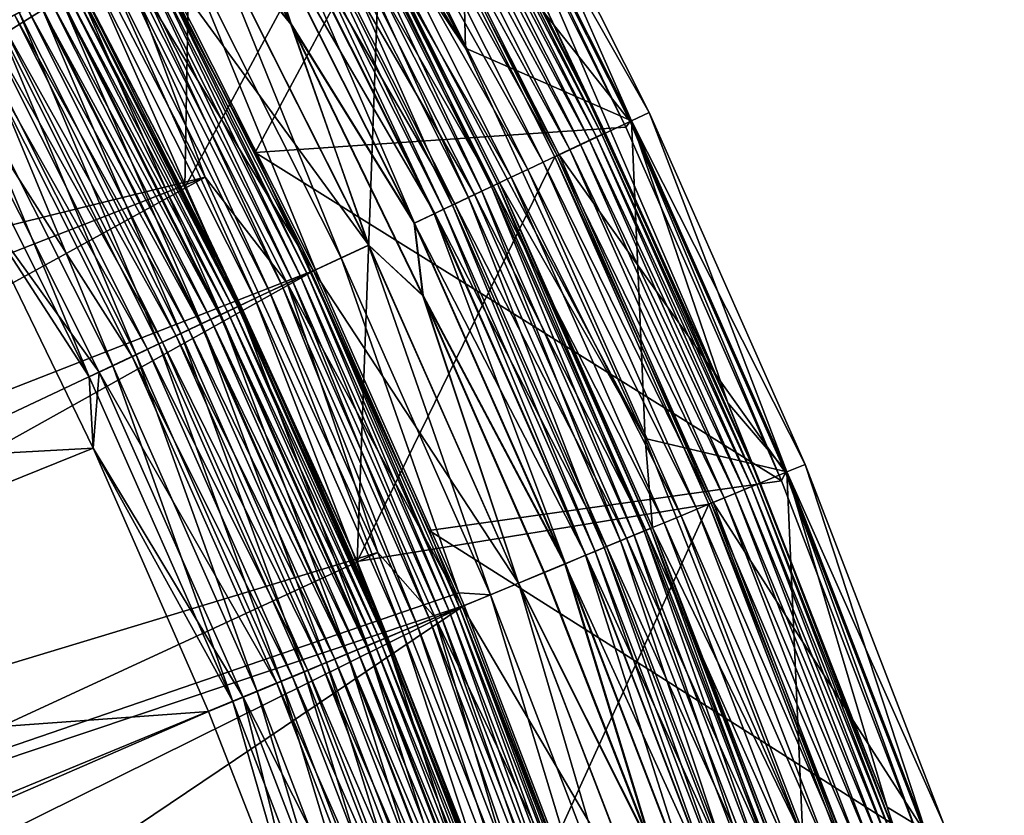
# Model space of a CAD drawing. Header units: metres. Extents: x -901 to 901, y -486 to 401.
# Tile 348 of 362: x 865 to 890, y 268 to 289. Entities that reach past the tile are written whole.
import ezdxf

# ---------------------------------------------------------------- set-up
doc = ezdxf.new("R2010")
doc.units = ezdxf.units.M

msp = doc.modelspace()

# ---------------------------------------------------------------- linework, layer by layer
at = {"layer": 'top'}
for points in [[(869.498901, 284.24292, -613.111694), (869.813538, 302.077301, -107.279144), (866.165222, 290.666473, -613.111694)], [(874.582458, 293.659027, -107.279144), (869.813538, 302.077301, -107.279144), (869.498901, 284.24292, -613.111694)], [(876.45105, 294.657776, -98), (874.687134, 293.714966, -98), (880.8479, 285.922729, -98)], [(880.742249, 285.774872, -107.314049), (876.346313, 294.567963, -107.314049), (876.45105, 294.657776, -98)], [(880.8479, 285.922729, -98), (880.742249, 285.774872, -107.314049), (876.45105, 294.657776, -98)], [(871.290894, 285.130371, -613.146606), (867.921997, 291.621796, -613.146606), (876.346313, 294.567963, -107.314049)], [(871.290894, 285.130371, -613.146606), (876.346313, 294.567963, -107.314049), (880.742249, 285.774872, -107.314049)], [(873.888, 274.713715, -613.111694), (874.582458, 293.659027, -107.279144), (869.498901, 284.24292, -613.111694)], [(878.932556, 285.016846, -107.279144), (874.582458, 293.659027, -107.279144), (873.888, 274.713715, -613.111694)], [(879.039856, 285.067627, -98), (874.687134, 293.714966, -98), (874.582458, 293.659027, -107.279144)], [(878.932556, 285.016846, -107.279144), (879.039856, 285.067627, -98), (874.582458, 293.659027, -107.279144)], [(874.687134, 293.714966, -98), (879.039856, 285.067627, -98), (880.8479, 285.922729, -98)], [(867.921997, 291.621796, -613.146606), (871.290894, 285.130371, -613.146606), (868.511658, 290.433136, -613.819397)], [(869.498901, 284.24292, -613.111694), (866.165222, 290.666473, -613.111694), (866.75946, 289.496399, -613.591614)], [(868.261169, 290.299225, -615.142639), (868.414551, 290.381226, -614.487244), (872.458496, 281.966705, -615.142639)], [(872.615723, 282.041107, -614.487244), (868.414551, 290.381226, -614.487244), (868.511658, 290.433136, -613.819397)], [(872.458496, 281.966705, -615.142639), (868.414551, 290.381226, -614.487244), (872.615723, 282.041107, -614.487244)], [(868.511658, 290.433136, -613.819397), (871.290894, 285.130371, -613.146606), (872.71521, 282.088165, -613.819397)], [(872.71521, 282.088165, -613.819397), (872.615723, 282.041107, -614.487244), (868.511658, 290.433136, -613.819397)], [(867.790344, 290.047485, -616.387024), (868.052551, 290.187714, -615.778259), (871.97583, 281.738403, -616.387024)], [(868.052551, 290.187714, -615.778259), (868.261169, 290.299225, -615.142639), (872.24469, 281.86557, -615.778259)], [(868.052551, 290.187714, -615.778259), (872.24469, 281.86557, -615.778259), (871.97583, 281.738403, -616.387024)], [(868.261169, 290.299225, -615.142639), (872.458496, 281.966705, -615.142639), (872.24469, 281.86557, -615.778259)], [(867.116943, 289.6875, -617.502808), (867.477356, 289.880188, -616.963562), (871.285583, 281.411896, -617.502808)], [(867.477356, 289.880188, -616.963562), (867.790344, 290.047485, -616.387024), (871.655029, 281.586639, -616.963562)], [(867.477356, 289.880188, -616.963562), (871.655029, 281.586639, -616.963562), (871.285583, 281.411896, -617.502808)], [(867.790344, 290.047485, -616.387024), (871.97583, 281.738403, -616.387024), (871.655029, 281.586639, -616.963562)], [(866.712341, 289.471161, -617.999878), (867.116943, 289.6875, -617.502808), (870.87085, 281.215698, -617.999878)], [(867.116943, 289.6875, -617.502808), (871.285583, 281.411896, -617.502808), (870.87085, 281.215698, -617.999878)], [(866.266968, 289.233093, -618.449951), (866.712341, 289.471161, -617.999878), (870.414368, 280.999756, -618.449951)], [(870.736023, 281.151947, -614.5354), (866.580811, 289.400879, -614.5354), (866.432068, 289.32132, -614.98877)], [(870.848206, 281.204987, -614.067932), (866.690247, 289.459381, -614.067932), (866.580811, 289.400879, -614.5354)], [(870.736023, 281.151947, -614.5354), (870.848206, 281.204987, -614.067932), (866.580811, 289.400879, -614.5354)], [(870.919189, 281.238556, -613.591614), (866.75946, 289.496399, -613.591614), (866.690247, 289.459381, -614.067932)], [(870.848206, 281.204987, -614.067932), (870.919189, 281.238556, -613.591614), (866.690247, 289.459381, -614.067932)], [(866.712341, 289.471161, -617.999878), (870.87085, 281.215698, -617.999878), (870.414368, 280.999756, -618.449951)], [(870.919189, 281.238556, -613.591614), (869.498901, 284.24292, -613.111694), (866.75946, 289.496399, -613.591614)], [(865.785156, 288.975494, -618.849182), (866.266968, 289.233093, -618.449951), (869.920471, 280.766144, -618.849182)], [(870.391785, 280.989105, -615.422974), (866.244995, 289.221313, -615.422974), (866.02179, 289.10199, -615.834167)], [(870.583557, 281.079803, -614.98877), (866.432068, 289.32132, -614.98877), (866.244995, 289.221313, -615.422974)], [(870.583557, 281.079803, -614.98877), (866.244995, 289.221313, -615.422974), (870.391785, 280.989105, -615.422974)], [(866.266968, 289.233093, -618.449951), (870.414368, 280.999756, -618.449951), (869.920471, 280.766144, -618.849182)], [(870.736023, 281.151947, -614.5354), (866.432068, 289.32132, -614.98877), (870.583557, 281.079803, -614.98877)], [(865.271362, 288.700806, -619.19397), (865.785156, 288.975494, -618.849182), (869.393799, 280.516998, -619.19397)], [(869.899475, 280.756195, -616.218872), (865.764709, 288.964539, -616.218872), (865.476074, 288.810242, -616.573364)], [(865.764709, 288.964539, -616.218872), (870.162964, 280.880859, -615.834167), (866.02179, 289.10199, -615.834167)], [(870.162964, 280.880859, -615.834167), (865.764709, 288.964539, -616.218872), (869.899475, 280.756195, -616.218872)], [(865.785156, 288.975494, -618.849182), (869.920471, 280.766144, -618.849182), (869.393799, 280.516998, -619.19397)], [(866.02179, 289.10199, -615.834167), (870.162964, 280.880859, -615.834167), (870.391785, 280.989105, -615.422974)], [(864.730042, 288.411377, -619.480652), (865.271362, 288.700806, -619.19397), (868.838867, 280.254517, -619.480652)], [(869.278015, 280.46225, -616.894409), (865.158447, 288.640442, -616.894409), (864.814819, 288.456696, -617.179138)], [(869.603638, 280.616272, -616.573364), (865.476074, 288.810242, -616.573364), (865.158447, 288.640442, -616.894409)], [(869.603638, 280.616272, -616.573364), (865.158447, 288.640442, -616.894409), (869.278015, 280.46225, -616.894409)], [(865.271362, 288.700806, -619.19397), (869.393799, 280.516998, -619.19397), (868.838867, 280.254517, -619.480652)], [(869.899475, 280.756195, -616.218872), (865.476074, 288.810242, -616.573364), (869.603638, 280.616272, -616.573364)], [(864.165955, 288.109833, -619.706055), (864.730042, 288.411377, -619.480652), (868.260681, 279.980988, -619.706055)], [(864.448303, 288.260773, -617.425049), (868.925781, 280.295624, -617.179138), (864.814819, 288.456696, -617.179138)], [(864.730042, 288.411377, -619.480652), (868.838867, 280.254517, -619.480652), (868.260681, 279.980988, -619.706055)], [(864.814819, 288.456696, -617.179138), (868.925781, 280.295624, -617.179138), (869.278015, 280.46225, -616.894409)], [(863.585388, 287.799408, -619.86853), (864.165955, 288.109833, -619.706055), (867.665527, 279.699463, -619.86853)], [(868.55011, 280.11792, -617.425049), (864.448303, 288.260773, -617.425049), (864.062195, 288.054352, -617.629578)], [(864.165955, 288.109833, -619.706055), (868.260681, 279.980988, -619.706055), (867.665527, 279.699463, -619.86853)], [(868.925781, 280.295624, -617.179138), (864.448303, 288.260773, -617.425049), (868.55011, 280.11792, -617.425049)], [(868.154297, 279.930695, -617.629578), (864.062195, 288.054352, -617.629578), (863.245728, 287.617859, -617.90625)], [(868.55011, 280.11792, -617.425049), (864.062195, 288.054352, -617.629578), (868.154297, 279.930695, -617.629578)], [(862.994812, 287.483704, -619.966919), (863.585388, 287.799408, -619.86853), (867.060181, 279.413116, -619.966919)], [(863.959656, 284.185486, -618), (867.317383, 279.53479, -617.90625), (863.245728, 287.617859, -617.90625)], [(863.245728, 287.617859, -617.90625), (867.317383, 279.53479, -617.90625), (868.154297, 279.930695, -617.629578)], [(863.585388, 287.799408, -619.86853), (867.665527, 279.699463, -619.86853), (867.060181, 279.413116, -619.966919)], [(867.060181, 279.413116, -619.966919), (863.959656, 284.185486, -620), (862.994812, 287.483704, -619.966919)], [(880.8479, 285.922729, -98), (879.039856, 285.067627, -98), (884.810852, 276.982483, -98)], [(884.706909, 276.770447, -107.314049), (880.742249, 285.774872, -107.314049), (880.8479, 285.922729, -98)], [(884.810852, 276.982483, -98), (884.706909, 276.770447, -107.314049), (880.8479, 285.922729, -98)], [(884.706909, 276.770447, -107.314049), (871.290894, 285.130371, -613.146606), (880.742249, 285.774872, -107.314049)], [(871.290894, 285.130371, -613.146606), (875.726929, 275.499268, -613.146606), (872.71521, 282.088165, -613.819397)], [(875.726929, 275.499268, -613.146606), (871.290894, 285.130371, -613.146606), (884.706909, 276.770447, -107.314049)], [(882.853394, 276.171661, -107.279144), (878.932556, 285.016846, -107.279144), (873.888, 274.713715, -613.111694)], [(882.963013, 276.217102, -98), (879.039856, 285.067627, -98), (878.932556, 285.016846, -107.279144)], [(882.853394, 276.171661, -107.279144), (882.963013, 276.217102, -98), (878.932556, 285.016846, -107.279144)], [(879.039856, 285.067627, -98), (882.963013, 276.217102, -98), (884.810852, 276.982483, -98)], [(863.959656, 284.185486, -620), (867.162903, 277.598694, -620), (842.662476, 276.2547, -620)], [(867.162903, 277.598694, -618), (863.959656, 284.185486, -618), (842.662476, 276.2547, -618)], [(867.162903, 277.598694, -620), (863.959656, 284.185486, -620), (867.060181, 279.413116, -619.966919)], [(863.959656, 284.185486, -618), (867.162903, 277.598694, -618), (867.317383, 279.53479, -617.90625)], [(873.888, 274.713715, -613.111694), (869.498901, 284.24292, -613.111694), (870.919189, 281.238556, -613.591614)], [(876.400513, 273.49881, -614.487244), (872.615723, 282.041107, -614.487244), (872.71521, 282.088165, -613.819397)], [(872.71521, 282.088165, -613.819397), (875.726929, 275.499268, -613.146606), (876.502197, 273.540924, -613.819397)], [(876.502197, 273.540924, -613.819397), (876.400513, 273.49881, -614.487244), (872.71521, 282.088165, -613.819397)], [(871.97583, 281.738403, -616.387024), (872.24469, 281.86557, -615.778259), (875.746521, 273.227936, -616.387024)], [(872.24469, 281.86557, -615.778259), (872.458496, 281.966705, -615.142639), (876.02124, 273.341736, -615.778259)], [(872.24469, 281.86557, -615.778259), (876.02124, 273.341736, -615.778259), (875.746521, 273.227936, -616.387024)], [(876.239807, 273.432251, -615.142639), (872.458496, 281.966705, -615.142639), (872.615723, 282.041107, -614.487244)], [(876.02124, 273.341736, -615.778259), (872.458496, 281.966705, -615.142639), (876.239807, 273.432251, -615.142639)], [(876.400513, 273.49881, -614.487244), (876.239807, 273.432251, -615.142639), (872.615723, 282.041107, -614.487244)], [(871.285583, 281.411896, -617.502808), (871.655029, 281.586639, -616.963562), (875.041077, 272.93573, -617.502808)], [(871.655029, 281.586639, -616.963562), (871.97583, 281.738403, -616.387024), (875.41864, 273.092102, -616.963562)], [(871.655029, 281.586639, -616.963562), (875.41864, 273.092102, -616.963562), (875.041077, 272.93573, -617.502808)], [(871.97583, 281.738403, -616.387024), (875.746521, 273.227936, -616.387024), (875.41864, 273.092102, -616.963562)], [(870.87085, 281.215698, -617.999878), (871.285583, 281.411896, -617.502808), (874.617188, 272.760132, -617.999878)], [(871.285583, 281.411896, -617.502808), (875.041077, 272.93573, -617.502808), (874.617188, 272.760132, -617.999878)], [(874.323547, 272.638519, -614.98877), (870.583557, 281.079803, -614.98877), (870.391785, 280.989105, -615.422974)], [(870.414368, 280.999756, -618.449951), (870.87085, 281.215698, -617.999878), (874.150635, 272.566895, -618.449951)], [(874.479431, 272.703064, -614.5354), (870.736023, 281.151947, -614.5354), (870.583557, 281.079803, -614.98877)], [(874.479431, 272.703064, -614.5354), (870.583557, 281.079803, -614.98877), (874.323547, 272.638519, -614.98877)], [(874.594055, 272.750549, -614.067932), (870.848206, 281.204987, -614.067932), (870.736023, 281.151947, -614.5354)], [(874.479431, 272.703064, -614.5354), (874.594055, 272.750549, -614.067932), (870.736023, 281.151947, -614.5354)], [(874.666626, 272.780609, -613.591614), (870.919189, 281.238556, -613.591614), (870.848206, 281.204987, -614.067932)], [(874.594055, 272.750549, -614.067932), (874.666626, 272.780609, -613.591614), (870.848206, 281.204987, -614.067932)], [(870.87085, 281.215698, -617.999878), (874.617188, 272.760132, -617.999878), (874.150635, 272.566895, -618.449951)], [(874.666626, 272.780609, -613.591614), (873.888, 274.713715, -613.111694), (870.919189, 281.238556, -613.591614)], [(873.893738, 272.46048, -615.834167), (870.162964, 280.880859, -615.834167), (869.899475, 280.756195, -616.218872)], [(869.920471, 280.766144, -618.849182), (870.414368, 280.999756, -618.449951), (873.645874, 272.357819, -618.849182)], [(870.162964, 280.880859, -615.834167), (874.127625, 272.557343, -615.422974), (870.391785, 280.989105, -615.422974)], [(874.127625, 272.557343, -615.422974), (870.162964, 280.880859, -615.834167), (873.893738, 272.46048, -615.834167)], [(870.391785, 280.989105, -615.422974), (874.127625, 272.557343, -615.422974), (874.323547, 272.638519, -614.98877)], [(870.414368, 280.999756, -618.449951), (874.150635, 272.566895, -618.449951), (873.645874, 272.357819, -618.849182)], [(873.322083, 272.223694, -616.573364), (869.603638, 280.616272, -616.573364), (869.278015, 280.46225, -616.894409)], [(869.393799, 280.516998, -619.19397), (869.920471, 280.766144, -618.849182), (873.107605, 272.134857, -619.19397)], [(873.624451, 272.348907, -616.218872), (869.899475, 280.756195, -616.218872), (869.603638, 280.616272, -616.573364)], [(873.624451, 272.348907, -616.218872), (869.603638, 280.616272, -616.573364), (873.322083, 272.223694, -616.573364)], [(873.893738, 272.46048, -615.834167), (869.899475, 280.756195, -616.218872), (873.624451, 272.348907, -616.218872)], [(869.920471, 280.766144, -618.849182), (873.645874, 272.357819, -618.849182), (873.107605, 272.134857, -619.19397)], [(868.838867, 280.254517, -619.480652), (869.393799, 280.516998, -619.19397), (872.540466, 271.899933, -619.480652)], [(868.925781, 280.295624, -617.179138), (872.989319, 272.085846, -616.894409), (869.278015, 280.46225, -616.894409)], [(869.278015, 280.46225, -616.894409), (872.989319, 272.085846, -616.894409), (873.322083, 272.223694, -616.573364)], [(869.393799, 280.516998, -619.19397), (873.107605, 272.134857, -619.19397), (872.540466, 271.899933, -619.480652)], [(872.245361, 271.777679, -617.425049), (868.55011, 280.11792, -617.425049), (868.154297, 279.930695, -617.629578)], [(868.260681, 279.980988, -619.706055), (868.838867, 280.254517, -619.480652), (871.949524, 271.655151, -619.706055)], [(872.629272, 271.936707, -617.179138), (868.925781, 280.295624, -617.179138), (868.55011, 280.11792, -617.425049)], [(872.629272, 271.936707, -617.179138), (868.55011, 280.11792, -617.425049), (872.245361, 271.777679, -617.425049)], [(868.838867, 280.254517, -619.480652), (872.540466, 271.899933, -619.480652), (871.949524, 271.655151, -619.706055)], [(872.989319, 272.085846, -616.894409), (868.925781, 280.295624, -617.179138), (872.629272, 271.936707, -617.179138)], [(867.317383, 279.53479, -617.90625), (871.84082, 271.610138, -617.629578), (868.154297, 279.930695, -617.629578)], [(867.665527, 279.699463, -619.86853), (868.260681, 279.980988, -619.706055), (871.341309, 271.403229, -619.86853)], [(868.154297, 279.930695, -617.629578), (871.84082, 271.610138, -617.629578), (872.245361, 271.777679, -617.425049)], [(868.260681, 279.980988, -619.706055), (871.949524, 271.655151, -619.706055), (871.341309, 271.403229, -619.86853)], [(867.060181, 279.413116, -619.966919), (867.665527, 279.699463, -619.86853), (870.722656, 271.146942, -619.966919)], [(867.665527, 279.699463, -619.86853), (871.341309, 271.403229, -619.86853), (870.722656, 271.146942, -619.966919)], [(870.722656, 271.146942, -619.966919), (867.162903, 277.598694, -620), (867.060181, 279.413116, -619.966919)], [(867.162903, 277.598694, -618), (870.985474, 271.255829, -617.90625), (867.317383, 279.53479, -617.90625)], [(867.317383, 279.53479, -617.90625), (870.985474, 271.255829, -617.90625), (871.84082, 271.610138, -617.629578)], [(842.662476, 276.2547, -620), (867.162903, 277.598694, -620), (846.2323, 269.16272, -620)], [(867.162903, 277.598694, -618), (842.662476, 276.2547, -618), (846.2323, 269.16272, -618)], [(867.162903, 277.598694, -620), (870.100403, 270.889221, -620), (846.2323, 269.16272, -620)], [(870.100403, 270.889221, -618), (867.162903, 277.598694, -618), (846.2323, 269.16272, -618)], [(870.722656, 271.146942, -619.966919), (870.100403, 270.889221, -620), (867.162903, 277.598694, -620)], [(867.162903, 277.598694, -618), (870.100403, 270.889221, -618), (870.985474, 271.255829, -617.90625)], [(884.810852, 276.982483, -98), (882.963013, 276.217102, -98), (888.330261, 267.858521, -98)], [(888.230835, 267.586029, -107.314049), (884.706909, 276.770447, -107.314049), (884.810852, 276.982483, -98)], [(888.330261, 267.858521, -98), (888.230835, 267.586029, -107.314049), (884.810852, 276.982483, -98)], [(888.230835, 267.586029, -107.314049), (875.726929, 275.499268, -613.146606), (884.706909, 276.770447, -107.314049)], [(882.853394, 276.171661, -107.279144), (873.888, 274.713715, -613.111694), (877.739563, 264.954834, -613.111694)], [(886.335388, 267.144714, -107.279144), (882.853394, 276.171661, -107.279144), (877.739563, 264.954834, -613.111694)], [(886.447144, 267.184723, -98), (882.963013, 276.217102, -98), (882.853394, 276.171661, -107.279144)], [(886.335388, 267.144714, -107.279144), (886.447144, 267.184723, -98), (882.853394, 276.171661, -107.279144)], [(882.963013, 276.217102, -98), (886.447144, 267.184723, -98), (888.330261, 267.858521, -98)], [(875.726929, 275.499268, -613.146606), (879.619629, 265.636017, -613.146606), (876.502197, 273.540924, -613.819397)], [(879.619629, 265.636017, -613.146606), (875.726929, 275.499268, -613.146606), (888.230835, 267.586029, -107.314049)], [(877.739563, 264.954834, -613.111694), (873.888, 274.713715, -613.111694), (874.666626, 272.780609, -613.591614)], [(875.746521, 273.227936, -616.387024), (876.02124, 273.341736, -615.778259), (879.091003, 264.535156, -616.387024)], [(879.370972, 264.635315, -615.778259), (876.02124, 273.341736, -615.778259), (876.239807, 273.432251, -615.142639)], [(879.091003, 264.535156, -616.387024), (876.02124, 273.341736, -615.778259), (879.370972, 264.635315, -615.778259)], [(879.593628, 264.714966, -615.142639), (876.239807, 273.432251, -615.142639), (876.400513, 273.49881, -614.487244)], [(876.239807, 273.432251, -615.142639), (879.593628, 264.714966, -615.142639), (879.370972, 264.635315, -615.778259)], [(879.757446, 264.77356, -614.487244), (876.400513, 273.49881, -614.487244), (876.502197, 273.540924, -613.819397)], [(879.757446, 264.77356, -614.487244), (879.593628, 264.714966, -615.142639), (876.400513, 273.49881, -614.487244)], [(876.502197, 273.540924, -613.819397), (879.619629, 265.636017, -613.146606), (879.861084, 264.810638, -613.819397)], [(879.861084, 264.810638, -613.819397), (879.757446, 264.77356, -614.487244), (876.502197, 273.540924, -613.819397)], [(875.041077, 272.93573, -617.502808), (875.41864, 273.092102, -616.963562), (878.372009, 264.277985, -617.502808)], [(875.41864, 273.092102, -616.963562), (875.746521, 273.227936, -616.387024), (878.756836, 264.415619, -616.963562)], [(875.41864, 273.092102, -616.963562), (878.756836, 264.415619, -616.963562), (878.372009, 264.277985, -617.502808)], [(875.746521, 273.227936, -616.387024), (879.091003, 264.535156, -616.387024), (878.756836, 264.415619, -616.963562)], [(874.617188, 272.760132, -617.999878), (875.041077, 272.93573, -617.502808), (877.940063, 264.123444, -617.999878)], [(875.041077, 272.93573, -617.502808), (878.372009, 264.277985, -617.502808), (877.940063, 264.123444, -617.999878)], [(873.645874, 272.357819, -618.849182), (874.150635, 272.566895, -618.449951), (876.950195, 263.769379, -618.849182)], [(877.441101, 263.944977, -615.422974), (874.127625, 272.557343, -615.422974), (873.893738, 272.46048, -615.834167)], [(874.127625, 272.557343, -615.422974), (877.640808, 264.016418, -614.98877), (874.323547, 272.638519, -614.98877)], [(877.640808, 264.016418, -614.98877), (874.127625, 272.557343, -615.422974), (877.441101, 263.944977, -615.422974)], [(874.150635, 272.566895, -618.449951), (874.617188, 272.760132, -617.999878), (877.4646, 263.953369, -618.449951)], [(874.150635, 272.566895, -618.449951), (877.4646, 263.953369, -618.449951), (876.950195, 263.769379, -618.849182)], [(877.799683, 264.073242, -614.5354), (874.479431, 272.703064, -614.5354), (874.323547, 272.638519, -614.98877)], [(874.323547, 272.638519, -614.98877), (877.640808, 264.016418, -614.98877), (877.799683, 264.073242, -614.5354)], [(874.479431, 272.703064, -614.5354), (877.916504, 264.115021, -614.067932), (874.594055, 272.750549, -614.067932)], [(877.916504, 264.115021, -614.067932), (874.479431, 272.703064, -614.5354), (877.799683, 264.073242, -614.5354)], [(874.594055, 272.750549, -614.067932), (877.990417, 264.141479, -613.591614), (874.666626, 272.780609, -613.591614)], [(877.916504, 264.115021, -614.067932), (877.990417, 264.141479, -613.591614), (874.594055, 272.750549, -614.067932)], [(874.617188, 272.760132, -617.999878), (877.940063, 264.123444, -617.999878), (877.4646, 263.953369, -618.449951)], [(877.990417, 264.141479, -613.591614), (877.739563, 264.954834, -613.111694), (874.666626, 272.780609, -613.591614)], [(873.107605, 272.134857, -619.19397), (873.645874, 272.357819, -618.849182), (876.401611, 263.573151, -619.19397)], [(876.928284, 263.761536, -616.218872), (873.624451, 272.348907, -616.218872), (873.322083, 272.223694, -616.573364)], [(877.202759, 263.859741, -615.834167), (873.893738, 272.46048, -615.834167), (873.624451, 272.348907, -616.218872)], [(877.202759, 263.859741, -615.834167), (873.624451, 272.348907, -616.218872), (876.928284, 263.761536, -616.218872)], [(873.645874, 272.357819, -618.849182), (876.950195, 263.769379, -618.849182), (876.401611, 263.573151, -619.19397)], [(877.441101, 263.944977, -615.422974), (873.893738, 272.46048, -615.834167), (877.202759, 263.859741, -615.834167)], [(872.540466, 271.899933, -619.480652), (873.107605, 272.134857, -619.19397), (875.823669, 263.366394, -619.480652)], [(876.281067, 263.530029, -616.894409), (872.989319, 272.085846, -616.894409), (872.629272, 271.936707, -617.179138)], [(872.989319, 272.085846, -616.894409), (876.620178, 263.651337, -616.573364), (873.322083, 272.223694, -616.573364)], [(876.620178, 263.651337, -616.573364), (872.989319, 272.085846, -616.894409), (876.281067, 263.530029, -616.894409)], [(873.107605, 272.134857, -619.19397), (876.401611, 263.573151, -619.19397), (875.823669, 263.366394, -619.480652)], [(873.322083, 272.223694, -616.573364), (876.620178, 263.651337, -616.573364), (876.928284, 263.761536, -616.218872)], [(871.949524, 271.655151, -619.706055), (872.540466, 271.899933, -619.480652), (875.221436, 263.15097, -619.706055)], [(875.914185, 263.398773, -617.179138), (872.629272, 271.936707, -617.179138), (872.245361, 271.777679, -617.425049)], [(872.540466, 271.899933, -619.480652), (875.823669, 263.366394, -619.480652), (875.221436, 263.15097, -619.706055)], [(876.281067, 263.530029, -616.894409), (872.629272, 271.936707, -617.179138), (875.914185, 263.398773, -617.179138)], [(870.985474, 271.255829, -617.90625), (875.110657, 263.111359, -617.629578), (871.84082, 271.610138, -617.629578)], [(871.341309, 271.403229, -619.86853), (871.949524, 271.655151, -619.706055), (874.601563, 262.92926, -619.86853)], [(871.84082, 271.610138, -617.629578), (875.522888, 263.25882, -617.425049), (872.245361, 271.777679, -617.425049)], [(871.84082, 271.610138, -617.629578), (875.110657, 263.111359, -617.629578), (875.522888, 263.25882, -617.425049)], [(871.949524, 271.655151, -619.706055), (875.221436, 263.15097, -619.706055), (874.601563, 262.92926, -619.86853)], [(872.245361, 271.777679, -617.425049), (875.522888, 263.25882, -617.425049), (875.914185, 263.398773, -617.179138)], [(870.722656, 271.146942, -619.966919), (871.341309, 271.403229, -619.86853), (873.971069, 262.703705, -619.966919)], [(871.341309, 271.403229, -619.86853), (874.601563, 262.92926, -619.86853), (873.971069, 262.703705, -619.966919)], [(870.100403, 270.889221, -618), (872.769165, 264.063385, -618), (870.985474, 271.255829, -617.90625)], [(872.769165, 264.063385, -620), (870.100403, 270.889221, -620), (870.722656, 271.146942, -619.966919)], [(873.971069, 262.703705, -619.966919), (872.769165, 264.063385, -620), (870.722656, 271.146942, -619.966919)], [(870.985474, 271.255829, -617.90625), (872.769165, 264.063385, -618), (874.238953, 262.79953, -617.90625)], [(874.238953, 262.79953, -617.90625), (875.110657, 263.111359, -617.629578), (870.985474, 271.255829, -617.90625)], [(846.2323, 269.16272, -620), (870.100403, 270.889221, -620), (849.449768, 261.904144, -620)], [(870.100403, 270.889221, -618), (846.2323, 269.16272, -618), (849.449768, 261.904144, -618)], [(870.100403, 270.889221, -620), (872.769165, 264.063385, -620), (849.449768, 261.904144, -620)], [(872.769165, 264.063385, -618), (870.100403, 270.889221, -618), (849.449768, 261.904144, -618)]]:
    msp.add_3dface(points, dxfattribs=at)
at = {"layer": 'top0'}
for points in [[(873.214417, 292.92688, -5.959025), (868.482971, 301.279022, -5.959025), (876.654785, 287.785858, -87)], [(876.654785, 287.785858, -87), (868.482971, 301.279022, -5.959025), (873.18042, 294.480408, -87)], [(868.623962, 290.492249, -3.399924), (822.541809, 269.816437, -32.465672), (864.016663, 298.623444, -3.399924)], [(864.093689, 295.533813, -0.803848), (819.514832, 272.042908, -29.865801), (866.673462, 290.941956, -0.803848)], [(873.18042, 294.480408, -87), (876.484009, 294.6745, -87), (876.654785, 287.785858, -87)], [(876.484009, 294.6745, -87), (880.881775, 285.937714, -87), (876.654785, 287.785858, -87)], [(878.709412, 288.803375, -5.947641), (883.339905, 278.750305, -5.947641), (876.484009, 294.6745, -87)], [(876.484009, 294.6745, -87), (883.339905, 278.750305, -5.947641), (880.881775, 285.937714, -87)], [(879.812927, 285.44458, -3.667668), (875.435791, 294.134033, -3.667668), (875.211914, 294.014313, -3.139467)], [(879.994507, 285.530457, -4.218875), (875.612915, 294.228729, -4.218875), (875.435791, 294.134033, -3.667668)], [(879.812927, 285.44458, -3.667668), (879.994507, 285.530457, -4.218875), (875.435791, 294.134033, -3.667668)], [(880.12677, 285.593018, -4.786941), (875.741943, 294.297729, -4.786941), (875.612915, 294.228729, -4.218875)], [(879.994507, 285.530457, -4.218875), (880.12677, 285.593018, -4.786941), (875.612915, 294.228729, -4.218875)], [(880.208679, 285.631775, -5.365363), (875.821899, 294.340454, -5.365363), (875.741943, 294.297729, -4.786941)], [(880.12677, 285.593018, -4.786941), (880.208679, 285.631775, -5.365363), (875.741943, 294.297729, -4.786941)], [(880.208679, 285.631775, -5.365363), (878.709412, 288.803375, -5.947641), (875.821899, 294.340454, -5.365363)], [(871.074402, 291.802338, -0.028766), (869.17511, 294.073578), (872.197021, 288.398773)], [(872.197021, 288.398773), (869.17511, 294.073578), (869.95166, 291.182892)], [(872.210205, 288.405518, -3), (869.188049, 294.08075, -3), (871.083435, 291.807159, -3.056892)], [(869.188049, 294.08075, -3), (872.210205, 288.405518, -3), (869.948181, 291.181, -3)], [(879.583435, 285.335999, -3.139467), (875.211914, 294.014313, -3.139467), (874.943665, 293.870941, -2.639013)], [(879.583435, 285.335999, -3.139467), (879.812927, 285.44458, -3.667668), (875.211914, 294.014313, -3.139467)], [(878.991089, 285.055786, -2.170691), (874.634033, 293.705383, -2.170691), (874.285828, 293.519226, -1.738888)], [(879.308472, 285.205933, -2.639013), (874.943665, 293.870941, -2.639013), (874.634033, 293.705383, -2.170691)], [(878.991089, 285.055786, -2.170691), (879.308472, 285.205933, -2.639013), (874.634033, 293.705383, -2.170691)], [(879.308472, 285.205933, -2.639013), (879.583435, 285.335999, -3.139467), (874.943665, 293.870941, -2.639013)], [(878.634155, 284.886932, -1.738888), (874.285828, 293.519226, -1.738888), (873.901978, 293.314026, -1.34779)], [(878.634155, 284.886932, -1.738888), (878.991089, 285.055786, -2.170691), (874.285828, 293.519226, -1.738888)], [(878.240723, 284.700836, -1.34779), (873.901978, 293.314026, -1.34779), (873.486328, 293.091797, -1.000777)], [(878.240723, 284.700836, -1.34779), (878.634155, 284.886932, -1.738888), (873.901978, 293.314026, -1.34779)], [(872.999146, 292.83136, -4.82471), (873.151489, 292.912781, -5.381563), (877.315247, 284.263062, -4.82471)], [(877.814575, 284.499268, -1.000777), (873.486328, 293.091797, -1.000777), (873.042664, 292.854584, -0.70103)], [(873.151489, 292.912781, -5.381563), (873.214417, 292.92688, -5.959025), (877.471375, 284.336914, -5.381563)], [(873.151489, 292.912781, -5.381563), (877.471375, 284.336914, -5.381563), (877.315247, 284.263062, -4.82471)], [(873.214417, 292.92688, -5.959025), (877.530334, 284.352631, -5.959025), (877.471375, 284.336914, -5.381563)], [(877.530334, 284.352631, -5.959025), (873.214417, 292.92688, -5.959025), (881.231445, 277.849609, -87)], [(881.231445, 277.849609, -87), (873.214417, 292.92688, -5.959025), (876.654785, 287.785858, -87)], [(877.814575, 284.499268, -1.000777), (878.240723, 284.700836, -1.34779), (873.486328, 293.091797, -1.000777)], [(872.427002, 292.525482, -3.865118), (872.754333, 292.700439, -4.312942), (876.72876, 283.985657, -3.865118)], [(877.359802, 284.284149, -0.70103), (873.042664, 292.854584, -0.70103), (872.57489, 292.604523, -0.451727)], [(872.754333, 292.700439, -4.312942), (872.999146, 292.83136, -4.82471), (877.06427, 284.144348, -4.312942)], [(872.754333, 292.700439, -4.312942), (877.06427, 284.144348, -4.312942), (876.72876, 283.985657, -3.865118)], [(872.999146, 292.83136, -4.82471), (877.315247, 284.263062, -4.82471), (877.06427, 284.144348, -4.312942)], [(877.359802, 284.284149, -0.70103), (877.814575, 284.499268, -1.000777), (873.042664, 292.854584, -0.70103)], [(872.029236, 292.312805, -3.497899), (872.427002, 292.525482, -3.865118), (876.321045, 283.792786, -3.497899)], [(876.880371, 284.057343, -0.451727), (872.57489, 292.604523, -0.451727), (872.08728, 292.343811, -0.255695)], [(872.427002, 292.525482, -3.865118), (876.72876, 283.985657, -3.865118), (876.321045, 283.792786, -3.497899)], [(876.880371, 284.057343, -0.451727), (877.359802, 284.284149, -0.70103), (872.57489, 292.604523, -0.451727)], [(871.575806, 292.070404, -3.22474), (871.808533, 292.194794, -3.348771), (875.856262, 283.572906, -3.22474)], [(876.380493, 283.820892, -0.255695), (872.08728, 292.343811, -0.255695), (871.585205, 292.075409, -0.114353)], [(871.808533, 292.194794, -3.348771), (872.029236, 292.312805, -3.497899), (876.094788, 283.68576, -3.348771)], [(871.808533, 292.194794, -3.348771), (876.094788, 283.68576, -3.348771), (875.856262, 283.572906, -3.22474)], [(872.029236, 292.312805, -3.497899), (876.321045, 283.792786, -3.497899), (876.094788, 283.68576, -3.348771)], [(876.380493, 283.820892, -0.255695), (876.880371, 284.057343, -0.451727), (872.08728, 292.343811, -0.255695)], [(875.865845, 283.577454, -0.114353), (871.585205, 292.075409, -0.114353), (871.074402, 291.802338, -0.028766)], [(871.083435, 291.807159, -3.056892), (871.575806, 292.070404, -3.22474), (875.351501, 283.334167, -3.056892)], [(871.575806, 292.070404, -3.22474), (875.856262, 283.572906, -3.22474), (875.351501, 283.334167, -3.056892)], [(875.865845, 283.577454, -0.114353), (876.380493, 283.820892, -0.255695), (871.585205, 292.075409, -0.114353)], [(871.074402, 291.802338, -0.028766), (872.197021, 288.398773), (875.342285, 283.329773, -0.028766)], [(875.342285, 283.329773, -0.028766), (875.865845, 283.577454, -0.114353), (871.074402, 291.802338, -0.028766)], [(875.351501, 283.334167, -3.056892), (872.210205, 288.405518, -3), (871.083435, 291.807159, -3.056892)], [(874.185974, 282.770844), (869.95166, 291.182892), (868.574036, 290.465576, -0.204445)], [(873.481018, 282.449341, -3.101714), (869.258667, 290.831573, -3.101714), (869.948181, 291.181, -3)], [(874.182373, 282.769135, -3), (873.481018, 282.449341, -3.101714), (869.948181, 291.181, -3)], [(872.210205, 288.405518, -3), (874.182373, 282.769135, -3), (869.948181, 291.181, -3)], [(874.185974, 282.770844), (872.197021, 288.398773), (869.95166, 291.182892)], [(819.514832, 272.042908, -29.865801), (870.017395, 284.498688, -0.803848), (866.673462, 290.941956, -0.803848)], [(867.91864, 290.115173, -0.456723), (866.673462, 290.941956, -0.803848), (870.017395, 284.498688, -0.803848)], [(872.828491, 282.140686, -3.399924), (868.623962, 290.492249, -3.399924), (869.258667, 290.831573, -3.101714)], [(873.481018, 282.449341, -3.101714), (872.828491, 282.140686, -3.399924), (869.258667, 290.831573, -3.101714)], [(868.623962, 290.492249, -3.399924), (824.199768, 266.802155, -32.467205), (822.541809, 269.816437, -32.465672)], [(825.783569, 263.74826, -32.468487), (824.199768, 266.802155, -32.467205), (868.623962, 290.492249, -3.399924)], [(872.828491, 282.140686, -3.399924), (825.783569, 263.74826, -32.468487), (868.623962, 290.492249, -3.399924)], [(868.574036, 290.465576, -0.204445), (867.91864, 290.115173, -0.456723), (872.779236, 282.117371, -0.204445)], [(872.779236, 282.117371, -0.204445), (874.185974, 282.770844), (868.574036, 290.465576, -0.204445)], [(867.91864, 290.115173, -0.456723), (872.107422, 281.799591, -0.456723), (872.779236, 282.117371, -0.204445)], [(867.91864, 290.115173, -0.456723), (870.017395, 284.498688, -0.803848), (872.107422, 281.799591, -0.456723)], [(883.339905, 278.750305, -5.947641), (878.709412, 288.803375, -5.947641), (880.208679, 285.631775, -5.365363)], [(872.197021, 288.398773), (875.562561, 281.478333), (875.342285, 283.329773, -0.028766)], [(875.562561, 281.478333), (872.197021, 288.398773), (874.185974, 282.770844)], [(875.575989, 281.484558, -3), (872.210205, 288.405518, -3), (875.351501, 283.334167, -3.056892)], [(872.210205, 288.405518, -3), (875.575989, 281.484558, -3), (874.182373, 282.769135, -3)], [(876.654785, 287.785858, -87), (880.881775, 285.937714, -87), (881.231445, 277.849609, -87)], [(880.881775, 285.937714, -87), (884.845459, 276.995667, -87), (881.231445, 277.849609, -87)], [(883.339905, 278.750305, -5.947641), (884.845459, 276.995667, -87), (880.881775, 285.937714, -87)], [(884.076965, 276.677338, -4.786941), (880.12677, 285.593018, -4.786941), (879.994507, 285.530457, -4.218875)], [(884.160706, 276.712036, -5.365363), (880.208679, 285.631775, -5.365363), (880.12677, 285.593018, -4.786941)], [(884.076965, 276.677338, -4.786941), (884.160706, 276.712036, -5.365363), (880.12677, 285.593018, -4.786941)], [(884.160706, 276.712036, -5.365363), (883.339905, 278.750305, -5.947641), (880.208679, 285.631775, -5.365363)], [(883.756287, 276.544495, -3.667668), (879.812927, 285.44458, -3.667668), (879.583435, 285.335999, -3.139467)], [(883.941833, 276.621368, -4.218875), (879.994507, 285.530457, -4.218875), (879.812927, 285.44458, -3.667668)], [(883.756287, 276.544495, -3.667668), (883.941833, 276.621368, -4.218875), (879.812927, 285.44458, -3.667668)], [(883.941833, 276.621368, -4.218875), (884.076965, 276.677338, -4.786941), (879.994507, 285.530457, -4.218875)], [(883.240662, 276.330933, -2.639013), (879.308472, 285.205933, -2.639013), (878.991089, 285.055786, -2.170691)], [(883.521667, 276.447327, -3.139467), (879.583435, 285.335999, -3.139467), (879.308472, 285.205933, -2.639013)], [(883.240662, 276.330933, -2.639013), (883.521667, 276.447327, -3.139467), (879.308472, 285.205933, -2.639013)], [(883.521667, 276.447327, -3.139467), (883.756287, 276.544495, -3.667668), (879.583435, 285.335999, -3.139467)], [(882.551453, 276.045471, -1.738888), (878.634155, 284.886932, -1.738888), (878.240723, 284.700836, -1.34779)], [(882.916321, 276.196564, -2.170691), (878.991089, 285.055786, -2.170691), (878.634155, 284.886932, -1.738888)], [(882.551453, 276.045471, -1.738888), (882.916321, 276.196564, -2.170691), (878.634155, 284.886932, -1.738888)], [(882.916321, 276.196564, -2.170691), (883.240662, 276.330933, -2.639013), (878.991089, 285.055786, -2.170691)], [(882.149353, 275.878906, -1.34779), (878.240723, 284.700836, -1.34779), (877.814575, 284.499268, -1.000777)], [(882.149353, 275.878906, -1.34779), (882.551453, 276.045471, -1.738888), (878.240723, 284.700836, -1.34779)], [(819.514832, 272.042908, -29.865801), (822.860046, 266.103302, -29.869116), (870.017395, 284.498688, -0.803848)], [(822.860046, 266.103302, -29.869116), (825.802856, 260.232513, -29.871416), (870.017395, 284.498688, -0.803848)], [(870.017395, 284.498688, -0.803848), (825.802856, 260.232513, -29.871416), (874.420105, 274.93988, -0.803848)], [(870.017395, 284.498688, -0.803848), (874.420105, 274.93988, -0.803848), (872.107422, 281.799591, -0.456723)], [(877.315247, 284.263062, -4.82471), (877.471375, 284.336914, -5.381563), (881.203552, 275.487122, -4.82471)], [(881.713867, 275.698517, -1.000777), (877.814575, 284.499268, -1.000777), (877.359802, 284.284149, -0.70103)], [(877.471375, 284.336914, -5.381563), (877.530334, 284.352631, -5.959025), (881.363098, 275.553223, -5.381563)], [(877.471375, 284.336914, -5.381563), (881.363098, 275.553223, -5.381563), (881.203552, 275.487122, -4.82471)], [(877.530334, 284.352631, -5.959025), (881.420349, 275.576935, -5.959025), (881.363098, 275.553223, -5.381563)], [(881.420349, 275.576935, -5.959025), (877.530334, 284.352631, -5.959025), (881.231445, 277.849609, -87)], [(881.713867, 275.698517, -1.000777), (882.149353, 275.878906, -1.34779), (877.814575, 284.499268, -1.000777)], [(876.72876, 283.985657, -3.865118), (877.06427, 284.144348, -4.312942), (880.604187, 275.238861, -3.865118)], [(881.249084, 275.505981, -0.70103), (877.359802, 284.284149, -0.70103), (876.880371, 284.057343, -0.451727)], [(877.06427, 284.144348, -4.312942), (877.315247, 284.263062, -4.82471), (880.947083, 275.38089, -4.312942)], [(877.06427, 284.144348, -4.312942), (880.947083, 275.38089, -4.312942), (880.604187, 275.238861, -3.865118)], [(877.315247, 284.263062, -4.82471), (881.203552, 275.487122, -4.82471), (880.947083, 275.38089, -4.312942)], [(881.249084, 275.505981, -0.70103), (881.713867, 275.698517, -1.000777), (877.359802, 284.284149, -0.70103)], [(876.321045, 283.792786, -3.497899), (876.72876, 283.985657, -3.865118), (880.187439, 275.066254, -3.497899)], [(880.759094, 275.303009, -0.451727), (876.880371, 284.057343, -0.451727), (876.380493, 283.820892, -0.255695)], [(876.72876, 283.985657, -3.865118), (880.604187, 275.238861, -3.865118), (880.187439, 275.066254, -3.497899)], [(880.759094, 275.303009, -0.451727), (881.249084, 275.505981, -0.70103), (876.880371, 284.057343, -0.451727)], [(875.856262, 283.572906, -3.22474), (876.094788, 283.68576, -3.348771), (879.712402, 274.869476, -3.22474)], [(880.24823, 275.091431, -0.255695), (876.380493, 283.820892, -0.255695), (875.865845, 283.577454, -0.114353)], [(876.094788, 283.68576, -3.348771), (876.321045, 283.792786, -3.497899), (879.956238, 274.970459, -3.348771)], [(876.094788, 283.68576, -3.348771), (879.956238, 274.970459, -3.348771), (879.712402, 274.869476, -3.22474)], [(876.321045, 283.792786, -3.497899), (880.187439, 275.066254, -3.497899), (879.956238, 274.970459, -3.348771)], [(880.24823, 275.091431, -0.255695), (880.759094, 275.303009, -0.451727), (876.380493, 283.820892, -0.255695)], [(879.722229, 274.873535, -0.114353), (875.865845, 283.577454, -0.114353), (875.342285, 283.329773, -0.028766)], [(875.351501, 283.334167, -3.056892), (875.856262, 283.572906, -3.22474), (879.196594, 274.655823, -3.056892)], [(879.196594, 274.655823, -3.056892), (875.575989, 281.484558, -3), (875.351501, 283.334167, -3.056892)], [(875.856262, 283.572906, -3.22474), (879.712402, 274.869476, -3.22474), (879.196594, 274.655823, -3.056892)], [(879.722229, 274.873535, -0.114353), (880.24823, 275.091431, -0.255695), (875.865845, 283.577454, -0.114353)], [(875.342285, 283.329773, -0.028766), (875.562561, 281.478333), (879.187134, 274.651917, -0.028766)], [(879.187134, 274.651917, -0.028766), (879.722229, 274.873535, -0.114353), (875.342285, 283.329773, -0.028766)], [(878.00238, 274.161163), (874.185974, 282.770844), (872.779236, 282.117371, -0.204445)], [(877.284912, 273.863953, -3.101714), (873.481018, 282.449341, -3.101714), (874.182373, 282.769135, -3)], [(877.284912, 273.863953, -3.101714), (874.182373, 282.769135, -3), (877.998657, 274.159637, -3)], [(875.575989, 281.484558, -3), (877.998657, 274.159637, -3), (874.182373, 282.769135, -3)], [(878.00238, 274.161163), (875.562561, 281.478333), (874.185974, 282.770844)], [(876.485291, 273.91217, -3.399924), (872.828491, 282.140686, -3.399924), (873.481018, 282.449341, -3.101714)], [(877.284912, 273.863953, -3.101714), (876.485291, 273.91217, -3.399924), (873.481018, 282.449341, -3.101714)], [(827.292175, 260.656525, -32.469524), (825.783569, 263.74826, -32.468487), (872.828491, 282.140686, -3.399924)], [(828.724792, 257.528839, -32.47031), (827.292175, 260.656525, -32.469524), (872.828491, 282.140686, -3.399924)], [(828.724792, 257.528839, -32.47031), (872.828491, 282.140686, -3.399924), (876.485291, 273.91217, -3.399924)], [(872.779236, 282.117371, -0.204445), (872.107422, 281.799591, -0.456723), (876.567688, 273.566895, -0.204445)], [(876.567688, 273.566895, -0.204445), (878.00238, 274.161163), (872.779236, 282.117371, -0.204445)], [(872.107422, 281.799591, -0.456723), (875.881042, 273.282471, -0.456723), (876.567688, 273.566895, -0.204445)], [(872.107422, 281.799591, -0.456723), (874.420105, 274.93988, -0.803848), (875.881042, 273.282471, -0.456723)], [(875.562561, 281.478333), (878.648926, 274.428955), (879.187134, 274.651917, -0.028766)], [(878.648926, 274.428955), (875.562561, 281.478333), (878.00238, 274.161163)], [(878.662598, 274.434631, -3), (875.575989, 281.484558, -3), (879.196594, 274.655823, -3.056892)], [(875.575989, 281.484558, -3), (878.662598, 274.434631, -3), (877.998657, 274.159637, -3)], [(883.339905, 278.750305, -5.947641), (887.403076, 268.454834, -5.947641), (884.845459, 276.995667, -87)], [(887.403076, 268.454834, -5.947641), (883.339905, 278.750305, -5.947641), (884.160706, 276.712036, -5.365363)], [(881.420349, 275.576935, -5.959025), (881.231445, 277.849609, -87), (885.247437, 267.673798, -87)], [(881.231445, 277.849609, -87), (884.845459, 276.995667, -87), (885.247437, 267.673798, -87)], [(884.845459, 276.995667, -87), (888.365662, 267.869904, -87), (885.247437, 267.673798, -87)], [(887.403076, 268.454834, -5.947641), (888.365662, 267.869904, -87), (884.845459, 276.995667, -87)], [(887.442932, 267.521423, -4.218875), (883.941833, 276.621368, -4.218875), (883.756287, 276.544495, -3.667668)], [(887.580627, 267.570709, -4.786941), (884.076965, 276.677338, -4.786941), (883.941833, 276.621368, -4.218875)], [(887.442932, 267.521423, -4.218875), (887.580627, 267.570709, -4.786941), (883.941833, 276.621368, -4.218875)], [(887.666016, 267.601227, -5.365363), (884.160706, 276.712036, -5.365363), (884.076965, 276.677338, -4.786941)], [(887.580627, 267.570709, -4.786941), (887.666016, 267.601227, -5.365363), (884.076965, 276.677338, -4.786941)], [(887.666016, 267.601227, -5.365363), (887.403076, 268.454834, -5.947641), (884.160706, 276.712036, -5.365363)], [(886.728394, 267.265839, -2.639013), (883.240662, 276.330933, -2.639013), (882.916321, 276.196564, -2.170691)], [(887.014709, 267.368256, -3.139467), (883.521667, 276.447327, -3.139467), (883.240662, 276.330933, -2.639013)], [(886.728394, 267.265839, -2.639013), (887.014709, 267.368256, -3.139467), (883.240662, 276.330933, -2.639013)], [(887.253784, 267.453766, -3.667668), (883.756287, 276.544495, -3.667668), (883.521667, 276.447327, -3.139467)], [(887.014709, 267.368256, -3.139467), (887.253784, 267.453766, -3.667668), (883.521667, 276.447327, -3.139467)], [(887.253784, 267.453766, -3.667668), (887.442932, 267.521423, -4.218875), (883.756287, 276.544495, -3.667668)], [(886.397766, 267.147583, -2.170691), (882.916321, 276.196564, -2.170691), (882.551453, 276.045471, -1.738888)], [(886.397766, 267.147583, -2.170691), (886.728394, 267.265839, -2.639013), (882.916321, 276.196564, -2.170691)], [(885.616211, 266.868011, -1.34779), (882.149353, 275.878906, -1.34779), (881.713867, 275.698517, -1.000777)], [(886.026001, 267.014587, -1.738888), (882.551453, 276.045471, -1.738888), (882.149353, 275.878906, -1.34779)], [(885.616211, 266.868011, -1.34779), (886.026001, 267.014587, -1.738888), (882.149353, 275.878906, -1.34779)], [(886.026001, 267.014587, -1.738888), (886.397766, 267.147583, -2.170691), (882.551453, 276.045471, -1.738888)], [(881.203552, 275.487122, -4.82471), (881.363098, 275.553223, -5.381563), (884.652344, 266.523193, -4.82471)], [(885.172424, 266.709229, -1.000777), (881.713867, 275.698517, -1.000777), (881.249084, 275.505981, -0.70103)], [(881.363098, 275.553223, -5.381563), (881.420349, 275.576935, -5.959025), (884.814941, 266.58136, -5.381563)], [(881.363098, 275.553223, -5.381563), (884.814941, 266.58136, -5.381563), (884.652344, 266.523193, -4.82471)], [(881.420349, 275.576935, -5.959025), (884.875061, 266.620941, -5.959025), (884.814941, 266.58136, -5.381563)], [(884.875061, 266.620941, -5.959025), (881.420349, 275.576935, -5.959025), (885.247437, 267.673798, -87)], [(885.172424, 266.709229, -1.000777), (885.616211, 266.868011, -1.34779), (881.713867, 275.698517, -1.000777)], [(884.199341, 266.361176, -0.451727), (880.759094, 275.303009, -0.451727), (880.24823, 275.091431, -0.255695)], [(880.604187, 275.238861, -3.865118), (880.947083, 275.38089, -4.312942), (884.041443, 266.304688, -3.865118)], [(884.69873, 266.539795, -0.70103), (881.249084, 275.505981, -0.70103), (880.759094, 275.303009, -0.451727)], [(884.199341, 266.361176, -0.451727), (884.69873, 266.539795, -0.70103), (880.759094, 275.303009, -0.451727)], [(880.947083, 275.38089, -4.312942), (881.203552, 275.487122, -4.82471), (884.39093, 266.429688, -4.312942)], [(880.947083, 275.38089, -4.312942), (884.39093, 266.429688, -4.312942), (884.041443, 266.304688, -3.865118)], [(881.203552, 275.487122, -4.82471), (884.652344, 266.523193, -4.82471), (884.39093, 266.429688, -4.312942)], [(884.69873, 266.539795, -0.70103), (885.172424, 266.709229, -1.000777), (881.249084, 275.505981, -0.70103)], [(883.678711, 266.174957, -0.255695), (880.24823, 275.091431, -0.255695), (879.722229, 274.873535, -0.114353)], [(879.956238, 274.970459, -3.348771), (880.187439, 275.066254, -3.497899), (883.381165, 266.068481, -3.348771)], [(880.187439, 275.066254, -3.497899), (880.604187, 275.238861, -3.865118), (883.616821, 266.152802, -3.497899)], [(880.187439, 275.066254, -3.497899), (883.616821, 266.152802, -3.497899), (883.381165, 266.068481, -3.348771)], [(883.678711, 266.174957, -0.255695), (884.199341, 266.361176, -0.451727), (880.24823, 275.091431, -0.255695)], [(880.604187, 275.238861, -3.865118), (884.041443, 266.304688, -3.865118), (883.616821, 266.152802, -3.497899)], [(825.802856, 260.232513, -29.871416), (828.644226, 253.807495, -29.872879), (874.420105, 274.93988, -0.803848)], [(874.420105, 274.93988, -0.803848), (828.644226, 253.807495, -29.872879), (878.28363, 265.150696, -0.803848)], [(874.420105, 274.93988, -0.803848), (878.28363, 265.150696, -0.803848), (875.881042, 273.282471, -0.456723)], [(883.1427, 265.983215, -0.114353), (879.722229, 274.873535, -0.114353), (879.187134, 274.651917, -0.028766)], [(879.196594, 274.655823, -3.056892), (879.712402, 274.869476, -3.22474), (882.606995, 265.791565, -3.056892)], [(879.712402, 274.869476, -3.22474), (879.956238, 274.970459, -3.348771), (883.13269, 265.979614, -3.22474)], [(879.712402, 274.869476, -3.22474), (883.13269, 265.979614, -3.22474), (882.606995, 265.791565, -3.056892)], [(883.1427, 265.983215, -0.114353), (883.678711, 266.174957, -0.255695), (879.722229, 274.873535, -0.114353)], [(879.956238, 274.970459, -3.348771), (883.381165, 266.068481, -3.348771), (883.13269, 265.979614, -3.22474)], [(879.187134, 274.651917, -0.028766), (878.648926, 274.428955), (881.452881, 267.257324)], [(881.466797, 267.262421, -3), (878.662598, 274.434631, -3), (879.196594, 274.655823, -3.056892)], [(879.187134, 274.651917, -0.028766), (881.452881, 267.257324), (882.597351, 265.788147, -0.028766)], [(882.597351, 265.788147, -0.028766), (883.1427, 265.983215, -0.114353), (879.187134, 274.651917, -0.028766)], [(881.466797, 267.262421, -3), (879.196594, 274.655823, -3.056892), (882.606995, 265.791565, -3.056892)], [(878.662598, 274.434631, -3), (881.466797, 267.262421, -3), (877.998657, 274.159637, -3)], [(881.452881, 267.257324), (878.648926, 274.428955), (878.00238, 274.161163)], [(881.391724, 265.374573), (878.00238, 274.161163), (876.567688, 273.566895, -0.204445)], [(880.658752, 265.094696, -3.101714), (877.284912, 273.863953, -3.101714), (877.998657, 274.159637, -3)], [(880.658752, 265.094696, -3.101714), (877.998657, 274.159637, -3), (881.387939, 265.37323, -3)], [(877.998657, 274.159637, -3), (881.466797, 267.262421, -3), (881.387939, 265.37323, -3)], [(881.452881, 267.257324), (878.00238, 274.161163), (881.391724, 265.374573)], [(876.619751, 273.58847, -3.399924), (828.724792, 257.528839, -32.47031), (876.485291, 273.91217, -3.399924)], [(876.619751, 273.58847, -3.399924), (876.485291, 273.91217, -3.399924), (877.284912, 273.863953, -3.101714)], [(880.22467, 264.190063, -3.399924), (876.619751, 273.58847, -3.399924), (877.284912, 273.863953, -3.101714)], [(880.22467, 264.190063, -3.399924), (877.284912, 273.863953, -3.101714), (880.658752, 265.094696, -3.101714)], [(830.080566, 254.367065, -32.470848), (828.724792, 257.528839, -32.47031), (876.619751, 273.58847, -3.399924)], [(831.358643, 251.173111, -32.471138), (830.080566, 254.367065, -32.470848), (876.619751, 273.58847, -3.399924)], [(831.358643, 251.173111, -32.471138), (876.619751, 273.58847, -3.399924), (833.678528, 244.696198, -32.470963)], [(833.678528, 244.696198, -32.470963), (876.619751, 273.58847, -3.399924), (880.22467, 264.190063, -3.399924)], [(876.567688, 273.566895, -0.204445), (875.881042, 273.282471, -0.456723), (879.927856, 264.833221, -0.204445)], [(879.927856, 264.833221, -0.204445), (881.391724, 265.374573), (876.567688, 273.566895, -0.204445)], [(875.881042, 273.282471, -0.456723), (879.228088, 264.582916, -0.456723), (879.927856, 264.833221, -0.204445)], [(875.881042, 273.282471, -0.456723), (878.28363, 265.150696, -0.803848), (879.228088, 264.582916, -0.456723)], [(887.403076, 268.454834, -5.947641), (890.384705, 259.59024, -5.947641), (888.365662, 267.869904, -87)], [(890.384705, 259.59024, -5.947641), (887.403076, 268.454834, -5.947641), (887.666016, 267.601227, -5.365363)]]:
    msp.add_3dface(points, dxfattribs=at)
at = {"layer": 'top01'}
for points in [[(876.924988, 294.910187, -105), (881.33374, 286.151489, -105), (876.484009, 294.6745, -105)], [(876.484009, 294.6745, -80), (880.881775, 285.937714, -80), (876.924988, 294.910187, -80)], [(876.924988, 294.910187, -80), (881.33374, 286.151489, -80), (876.924988, 294.910187, -105)], [(881.33374, 286.151489, -80), (881.33374, 286.151489, -105), (876.924988, 294.910187, -105)], [(880.881775, 285.937714, -80), (881.33374, 286.151489, -80), (876.924988, 294.910187, -80)], [(880.881775, 285.937714, -80), (876.484009, 294.6745, -80), (880.881775, 285.937714, -105)], [(876.484009, 294.6745, -80), (876.484009, 294.6745, -105), (880.881775, 285.937714, -105)], [(881.33374, 286.151489, -105), (880.881775, 285.937714, -105), (876.484009, 294.6745, -105)], [(881.33374, 286.151489, -105), (885.307434, 277.187012, -105), (880.881775, 285.937714, -105)], [(880.881775, 285.937714, -80), (884.845459, 276.995667, -80), (881.33374, 286.151489, -80)], [(881.33374, 286.151489, -80), (885.307434, 277.187012, -80), (881.33374, 286.151489, -105)], [(885.307434, 277.187012, -80), (885.307434, 277.187012, -105), (881.33374, 286.151489, -105)], [(884.845459, 276.995667, -80), (885.307434, 277.187012, -80), (881.33374, 286.151489, -80)], [(884.845459, 276.995667, -80), (880.881775, 285.937714, -80), (884.845459, 276.995667, -105)], [(880.881775, 285.937714, -80), (880.881775, 285.937714, -105), (884.845459, 276.995667, -105)], [(885.307434, 277.187012, -105), (884.845459, 276.995667, -105), (880.881775, 285.937714, -105)], [(885.307434, 277.187012, -105), (888.836426, 268.03833, -105), (884.845459, 276.995667, -105)], [(884.845459, 276.995667, -80), (888.365662, 267.869904, -80), (885.307434, 277.187012, -80)], [(885.307434, 277.187012, -80), (888.836426, 268.03833, -80), (885.307434, 277.187012, -105)], [(888.836426, 268.03833, -80), (888.836426, 268.03833, -105), (885.307434, 277.187012, -105)], [(888.365662, 267.869904, -80), (888.836426, 268.03833, -80), (885.307434, 277.187012, -80)], [(888.365662, 267.869904, -80), (884.845459, 276.995667, -80), (888.365662, 267.869904, -105)], [(884.845459, 276.995667, -80), (884.845459, 276.995667, -105), (888.365662, 267.869904, -105)], [(888.836426, 268.03833, -105), (888.365662, 267.869904, -105), (884.845459, 276.995667, -105)]]:
    msp.add_3dface(points, dxfattribs=at)

doc.saveas('drawing.dxf')
